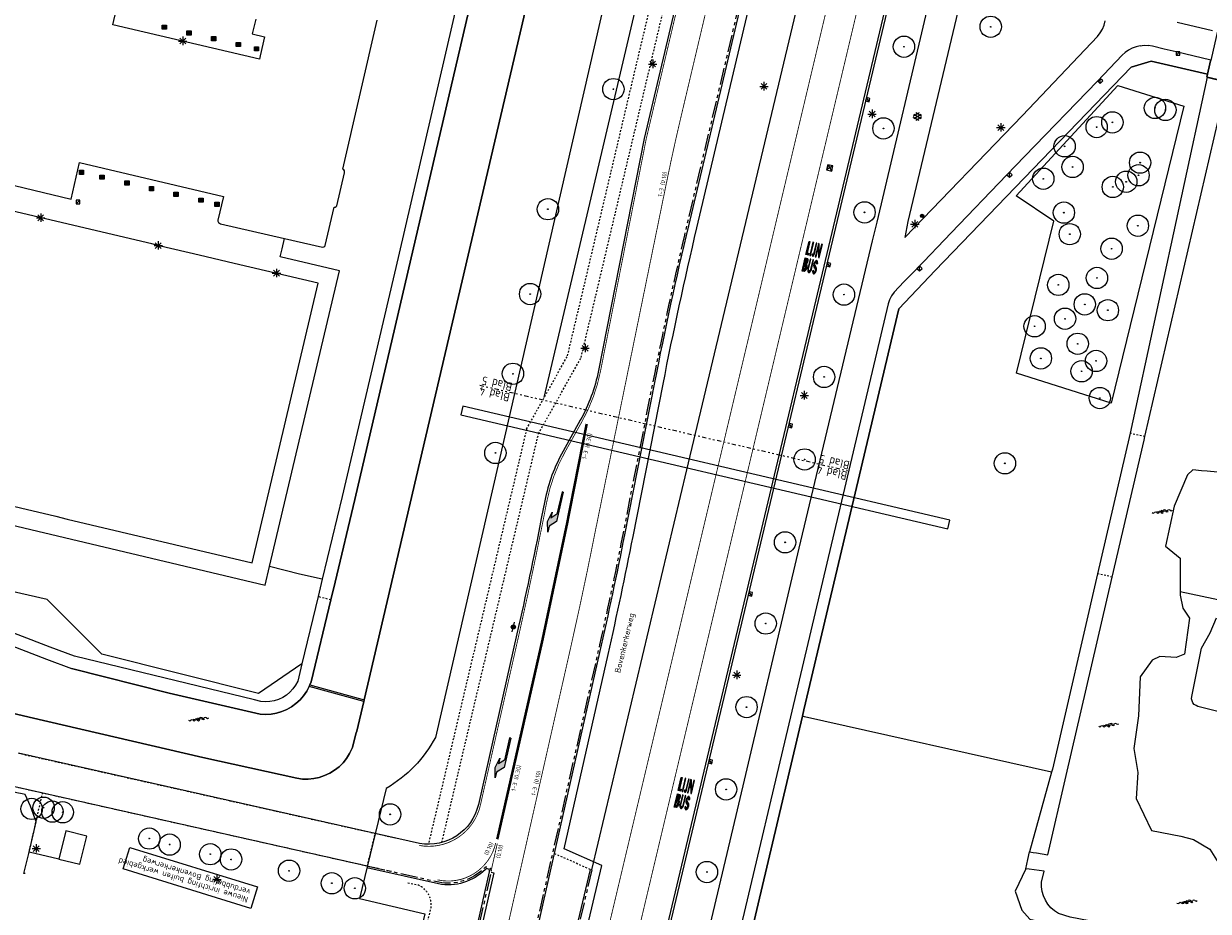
# Model space of a CAD drawing. Header units: metres. Extents: x 116958 to 118326, y 475500 to 477904.
# Tile 893 of 1001: x 117569 to 117709, y 476871 to 476976. Entities that reach past the tile are written whole.
import ezdxf

# ---------------------------------------------------------------- set-up
doc = ezdxf.new("R2010")
doc.units = ezdxf.units.M
doc.header["$LTSCALE"] = 0.2
for name, pattern in [('200-1-3', [20, 5, -15]), ('AL-TEKENBLADGRENS', [11.5, 2.5, -1.5, 1, -1.5, 1, -1.5, 2.5]), ('MATGRENS', [2, 1, -1]), ('VH-TROTTOIRBAND_180-200', [20, 10, -2, 2, -2, 2, -2])]:
    doc.linetypes.add(name, pattern=pattern)
doc.layers.get('0').update_dxf_attribs({"color": 6})
for name, color, linetype in [('B-WE-GR-BOOM-G', 252, 'Continuous'), ('B-WE-GR-GROENVOORZIENING-GV', 252, 'Continuous'), ('B-WE-GW-WATERGANG_INSTEEK-G', 252, 'Continuous'), ('B-WE-GW-WATERGANG_WATERLIJN-G', 252, 'Continuous'), ('B-WE-IE-MEUBILAIR_WEGMEUBILAIR_LICHTMAST-G', 252, 'Continuous'), ('B-WE-IE-MEUBILAIR_WEGMEUBILAIR_VERKEERSBORD-PAAL', 252, 'Continuous'), ('B-WE-IE-MEUBILAIR_WEGMEUBILAIR_VERKEERSLICHT-G', 252, 'Continuous'), ('B-WE-IE-TERREINAFSCHEIDING_KUNSTMATIG_HEKWERK-G', 252, 'HEKWERK'), ('B-WE-KW-KUNSTWERK_DUIKER-GV', 252, 'Continuous'), ('B-WE-KW-KUNSTWERK_LANDHOOFD-GV', 252, 'Continuous'), ('B-WE-KW-KUNSTWERK_STUW-GV', 252, 'Continuous'), ('B-WE-KW-KUNSTWERK_TUNNEL-GV', 252, 'Continuous'), ('B-WE-KW-KUNSTWERK_WALBESCHERMING-GV', 252, 'Continuous'), ('B-WE-OG-BEBOUWING-GV', 252, 'Continuous'), ('B-WE-OG-STRAATNAAM-T35', 3, 'Continuous'), ('B-WE-RI-HWA_KOLK_TROTTOIRKOLK-G', 252, 'Continuous'), ('B-WE-VH-GOOT_TEGEL-300', 252, 'Continuous'), ('B-WE-VH-MATERIAALGRENS-G', 252, 'MATGRENS'), ('B-WE-VH-VERHARDING_ASFALT-GV', 252, 'Continuous'), ('B-WE-VW-MARKERING_FIGURATIE-S', 253, 'Continuous'), ('B-WE-VW-MARKERING_LANGS_STREEP_13_010-G', 253, '200-1-3'), ('B-WE-VW-MARKERING_LANGS_STREEP_DOORGETROKKEN_010-G', 253, 'Continuous'), ('N-WE-IE-MEUBILAIR_WEGMEUBILAIR_LICHTMAST-G', 2, 'Continuous'), ('N-WE-VH-AFBREEKLIJN-G', 4, 'Continuous'), ('N-WE-VH-GOOT_TEGEL-300', 251, 'Continuous'), ('N-WE-VH-KANTOPSLUITING_ACHTERKANTBAND-G', 251, 'Continuous'), ('N-WE-VH-KANTOPSLUITING_TROTTOIRBAND_180 200-G', 251, 'VH-TROTTOIRBAND_180-200'), ('N-WE-VH-MATERIAALGRENS-G', 251, 'MATGRENS'), ('N-WE-VH-VERHARDING_KANT_ASFALT-G', 251, 'Continuous'), ('N-WE-VW-MARKERING_LANGS_STREEP_100_300_010-G', 1, '200-1-3'), ('N-WE-VW-MARKERING_LANGS_STREEP_100_300_030-G', 1, '200-1-3'), ('N-WE-VW-MARKERING_LANGS_STREEP_GETROKKEN_010-G', 1, 'Continuous'), ('N-WE-VW-MARKERING_PIJL-S', 1, 'Continuous'), ('N-WE-VW-MARKERING_TEKST-G', 7, 'Continuous'), ('X-XX-AL-TEKENBLADGRENS-G', 7, 'AL-TEKENBLADGRENS'), ('X-XX-WERKGRENS-G', 4, 'WERKGRENS')]:
    doc.layers.add(name, color=color, linetype=linetype)
doc.styles.get("Standard").update_dxf_attribs({"font": 'isocp.shx'})
doc.linetypes.add('HEKWERK', pattern='A,5,-1,[103,standaard.shx,S=0.5,R=0,X=0,Y=0],-1', length=7)
doc.linetypes.add('WERKGRENS', pattern='A,5,-2,[100,standaard.shx,S=1,R=0,X=0,Y=0],-2', length=9)

# ---------------------------------------------------------------- blocks, each defined once
blk = doc.blocks.new('BGTGV')
for p, q in [((0.0197, 0.04605), (-0.0497, 0.00595)), ((0.0433, 0.025), (-0.0433, -0.025)), ((0.0433, -0.025), (-0.0433, 0.025)), ((0.04965, 0.006), (-0.01975, 0.04605)), ((0.01965, -0.046), (-0.0494, -0.00615)), ((0.04955, -0.00605), (-0.0197, -0.046))]:
    blk.add_line(p, q)
blk = doc.blocks.new('BGTWT')
for centre, start_param, end_param in [((-0.024, -0.058), 5.873058, 6.693313), ((0.001, 0.072), 2.731465, 3.55172), ((0.027, -0.043), 5.873058, 6.693313), ((0.028, -0.058), 5.873058, 6.693313), ((0.053, 0.072), 2.731465, 3.55172), ((0.08, -0.043), 5.873058, 6.693313), ((0.106, 0.072), 2.731465, 3.55172), ((-0.106, 0.044), 2.731465, 3.55172), ((-0.08, -0.071), 5.873058, 6.693313), ((-0.053, 0.044), 2.731465, 3.55172), ((-0.05, 0.057), 2.731465, 3.55172), ((-0.027, -0.071), 5.873058, 6.693313), ((-0.001, 0.044), 2.731465, 3.55172), ((0.002, 0.057), 2.731465, 3.55172), ((0.055, 0.057), 2.731465, 3.55172)]:
    blk.add_ellipse(centre, major_axis=(0, 0.0627), ratio=0.52488, start_param=start_param, end_param=end_param)
blk = doc.blocks.new('CELQ211865')
for p, q in [((-0.5, 0), (0.5, 0)), ((0.35, -0.34), (-0.35, 0.34)), ((0.35, 0.34), (-0.35, -0.34)), ((0, 0.53), (0, -0.47))]:
    blk.add_line(p, q)
blk = doc.blocks.new('Vb')
blk.add_lwpolyline([(125, -138), (-127, -138), (0, 185), (114, -100), (-71, -100), (0, 100), (56, -60), (-13, -60), (0, -20), (1, 30)])
blk.add_circle((0, 0), 200)
blk = doc.blocks.new('CELQ201000')
at = {"flags": 128}
for points in [[(-0.25, -0.25), (-0.25, 0.25), (0.25, 0.25), (0.25, -0.25), (-0.25, -0.25)], [(-0.18, -0.18), (-0.18, 0.18), (0.18, 0.18), (0.18, -0.18), (-0.18, -0.18)], [(-0.11, -0.11), (-0.11, 0.11), (0.11, 0.11), (0.11, -0.11), (-0.11, -0.11)], [(-0.04, -0.04), (-0.04, 0.04), (0.04, 0.04), (0.04, -0.04), (-0.04, -0.04)]]:
    blk.add_lwpolyline(points, dxfattribs=at)
blk = doc.blocks.new('Kvtrot')
blk.add_line((0, -420), (420, 0))
at = {"flags": 128}
blk.add_lwpolyline([(0, -420), (420, -420), (420, 0), (0, 0)], close=True, dxfattribs=at)
blk = doc.blocks.new('Bestboom')
h = blk.add_hatch(color=256)
h.dxf.hatch_style = 1
h.paths.add_polyline_path([(41, 0, 1), (-41, 0, 1)])
for radius in [1260, 41.1]:
    blk.add_circle((0, 0), radius)
blk = doc.blocks.new('N-SVW-MARKERING_PIJL_RA_5.0')
at = {"layer": 'N-WE-VW-MARKERING_PIJL-S'}
blk.add_hatch(color=256, dxfattribs=at).paths.add_polyline_path([(3.8, -0.98), (2.6, -0.68), (3.3, -0.68), (2.7, -0.08), (0, -0.08), (0, 0.07), (3.55, 0.07), (4.3, -0.68), (5, -0.68)])
for p, q in [((0, 0.07), (3.55, 0.07)), ((0, 0.07), (0, -0.08)), ((3.55, 0.07), (4.3, -0.68)), ((0, -0.08), (2.7, -0.08)), ((2.6, -0.68), (3.3, -0.68)), ((3.8, -0.98), (2.6, -0.68)), ((2.7, -0.08), (3.3, -0.68)), ((5, -0.68), (3.8, -0.98)), ((4.3, -0.68), (5, -0.68))]:
    blk.add_line(p, q, dxfattribs=at)
blk = doc.blocks.new('N-SVW-MARKERING_SYMBOOL_LIJNBUS_1.6')
for points in [[(-0.81, 0.2), (-0.81, 1.8), (-0.71, 1.8), (-0.71, 0.44), (-0.5, 0.44), (-0.5, 0.2)], [(-0.34, 0.2), (-0.34, 1.8), (-0.24, 1.8), (-0.24, 0.2)], [(0.13, 0.35), (0.14, 0.42), (0.15, 0.5), (0.15, 1.8), (0.05, 1.8), (0.05, 0.5, -0.685922), (-0.08, 0.45), (-0.12, 0.3), (-0.06, 0.27), (-0.03, 0.22), (0, 0.2), (0.03, 0.2), (0.06, 0.22), (0.1, 0.26)], [(0.42, 0.2), (0.32, 0.2), (0.32, 1.8), (0.42, 1.8), (0.71, 0.6), (0.71, 1.8), (0.81, 1.8), (0.81, 0.2), (0.71, 0.2), (0.42, 1.4)], [(0.12, -1.38, -0.168784), (0.05, -1.59, -0.557375), (-0.04, -1.59, -0.168784), (-0.11, -1.38), (-0.11, -0.2), (-0.21, -0.2), (-0.21, -1.38, 0.185168), (-0.06, -1.77, 0.445624), (0.07, -1.77, 0.185168), (0.22, -1.38), (0.22, -0.2), (0.12, -0.2)]]:
    blk.add_hatch(color=256).paths.add_polyline_path(points)
h = blk.add_hatch(color=256)
h.paths.add_polyline_path([(-0.81, -1.8), (-0.81, -0.2), (-0.53, -0.2), (-0.46, -0.3), (-0.44, -0.4), (-0.42, -0.5), (-0.42, -0.6), (-0.44, -0.7), (-0.46, -0.8), (-0.48, -0.88), (-0.4, -1.05), (-0.36, -1.3), (-0.37, -1.4), (-0.39, -1.5), (-0.42, -1.6), (-0.46, -1.7), (-0.54, -1.8)])
h.paths.add_polyline_path([(-0.71, -0.82), (-0.71, -0.42), (-0.56, -0.42), (-0.54, -0.51), (-0.54, -0.59), (-0.56, -0.68), (-0.57, -0.78), (-0.58, -0.82)], flags=16)
h.paths.add_polyline_path([(-0.71, -1.58), (-0.71, -1.03), (-0.54, -1.03), (-0.52, -1.09), (-0.48, -1.3), (-0.49, -1.38), (-0.5, -1.46), (-0.54, -1.56), (-0.55, -1.58)], flags=16)
h = blk.add_hatch(color=256)
edge = h.paths.add_edge_path()
edge.add_ellipse((0.57, -0.45), major_axis=(0.0614, 0), ratio=0.963855, start_angle=46.1905, end_angle=133.8095, ccw=False)
edge.add_ellipse((0.36, -0.61), major_axis=(0.324, 0), ratio=0.963855, start_angle=-1.0445, end_angle=39.7203, ccw=False)
edge.add_line((0.69, -0.61), (0.77, -0.46))
edge.add_ellipse((0.1, -0.66), major_axis=(0.705, 0), ratio=0.963855, start_angle=17.3037, end_angle=39.9387)
edge.add_ellipse((0.58, -0.28), major_axis=(-0.0827, 0), ratio=0.963855, start_angle=219.9387, end_angle=320.0613)
edge.add_ellipse((1.05, -0.66), major_axis=(0.701, 0), ratio=0.963855, start_angle=140.0613, end_angle=163.6316)
edge.add_ellipse((1.1, -0.68), major_axis=(-0.755, 0), ratio=0.963855, start_angle=343.6316, end_angle=371.4584)
edge.add_ellipse((0.77, -0.74), major_axis=(0.42, 0), ratio=0.963855, start_angle=191.4584, end_angle=226.8312)
edge.add_ellipse((-7.49, -9.23), major_axis=(-11.66, 0), ratio=0.963855, start_angle=225.6515, end_angle=226.8312, ccw=False)
edge.add_ellipse((0.51, -1.35), major_axis=(0.217, 0), ratio=0.963855, start_angle=-11.18, end_angle=45.6515, ccw=False)
edge.add_ellipse((2.98, -1.82), major_axis=(2.31, 0), ratio=0.963855, start_angle=168.82, end_angle=171.6649)
edge.add_ellipse((0.54, -1.47), major_axis=(0.163, 0), ratio=0.963855, start_angle=310.4986, end_angle=351.6649, ccw=False)
edge.add_ellipse((0.6, -1.54), major_axis=(-0.0655, 0), ratio=0.963855, start_angle=49.5014, end_angle=130.4986, ccw=False)
edge.add_ellipse((0.67, -1.47), major_axis=(-0.163, 0), ratio=0.963855, start_angle=8.3351, end_angle=49.5014, ccw=False)
edge.add_ellipse((-1.78, -1.82), major_axis=(-2.31, 0), ratio=0.963855, start_angle=188.3351, end_angle=191.18)
edge.add_line((0.49, -1.39), (0.4, -1.54))
edge.add_ellipse((0.98, -1.39), major_axis=(-0.6, 0), ratio=0.963855, start_angle=15.2802, end_angle=28.6212)
edge.add_ellipse((0.98, -1.39), major_axis=(-0.6, 0), ratio=0.963855, start_angle=28.6212, end_angle=41.9622)
edge.add_ellipse((0.6, -1.72), major_axis=(-0.0853, 0), ratio=0.963855, start_angle=41.9622, end_angle=138.0378)
edge.add_ellipse((0.21, -1.39), major_axis=(0.6, 0), ratio=0.963855, start_angle=318.0378, end_angle=339.0189)
edge.add_ellipse((0.05, -1.33), major_axis=(0.776, 0), ratio=0.963855, start_angle=339.0189, end_angle=371.2202)
edge.add_ellipse((0.4, -1.26), major_axis=(0.414, 0), ratio=0.963855, start_angle=11.2202, end_angle=47.0693)
edge.add_ellipse((7.72, 6.32), major_axis=(-10.33, 0), ratio=0.963855, start_angle=45.8221, end_angle=47.0693, ccw=False)
edge.add_ellipse((0.69, -0.65), major_axis=(-0.244, 0), ratio=0.963855, start_angle=-7.8691, end_angle=45.8221, ccw=False)
edge.add_ellipse((2.17, -0.84), major_axis=(1.74, 0), ratio=0.963855, start_angle=168.3539, end_angle=172.1309, ccw=False)
edge.add_ellipse((0.66, -0.54), major_axis=(0.193, 0), ratio=0.963855, start_angle=133.8095, end_angle=168.3539, ccw=False)
blk.add_line((0.49, -1.39), (0.4, -1.54))
at = {"flags": 128}
for points in [[(-0.81, 0.2), (-0.81, 1.8), (-0.71, 1.8), (-0.71, 0.44), (-0.5, 0.44), (-0.5, 0.2)], [(-0.34, 0.2), (-0.24, 0.2), (-0.24, 1.8), (-0.34, 1.8)], [(0.42, 1.4), (0.71, 0.2), (0.81, 0.2), (0.81, 1.8), (0.71, 1.8), (0.71, 0.6), (0.42, 1.8), (0.32, 1.8), (0.32, 0.2), (0.42, 0.2)], [(-0.56, -0.42), (-0.71, -0.42), (-0.71, -0.82), (-0.58, -0.82), (-0.57, -0.78), (-0.56, -0.68), (-0.54, -0.59), (-0.54, -0.51)], [(-0.71, -1.58), (-0.55, -1.58), (-0.54, -1.56), (-0.5, -1.46), (-0.49, -1.38), (-0.48, -1.3), (-0.52, -1.09), (-0.54, -1.03), (-0.71, -1.03)]]:
    blk.add_lwpolyline(points, close=True, dxfattribs=at)
for points in [[(-0.08, 0.45), (-0.12, 0.3), (-0.06, 0.27), (-0.03, 0.22), (0, 0.2), (0.03, 0.2), (0.06, 0.22), (0.1, 0.26), (0.13, 0.35), (0.14, 0.42), (0.15, 0.5), (0.15, 1.8), (0.05, 1.8), (0.05, 0.5, -0.685922)], [(0.22, -1.38), (0.22, -0.2), (0.12, -0.2), (0.12, -1.38, -0.168784), (0.05, -1.59, -0.557375), (-0.04, -1.59, -0.168784), (-0.11, -1.38), (-0.11, -0.2), (-0.21, -0.2), (-0.21, -1.38, 0.185168), (-0.06, -1.77, 0.445624), (0.07, -1.77, 0.185168)]]:
    blk.add_lwpolyline(points, format="xyb", close=True, dxfattribs=at)
for points in [[(-0.81, -1.8), (-0.81, -0.2), (-0.53, -0.2), (-0.46, -0.3), (-0.44, -0.4), (-0.42, -0.5), (-0.42, -0.6), (-0.44, -0.7), (-0.46, -0.8), (-0.48, -0.88), (-0.4, -1.05), (-0.36, -1.3), (-0.37, -1.4), (-0.39, -1.5), (-0.42, -1.6), (-0.46, -1.7), (-0.54, -1.8), (-0.54, -1.8), (-0.81, -1.8)], [(0.69, -0.61), (0.69, -0.61), (0.77, -0.46)]]:
    blk.add_lwpolyline(points, dxfattribs=at)
for centre, major_axis, start_param, end_param in [((1.1, -0.68), (-0.755, 0), -0.285682, 0.199986), ((0.77, -0.74), (0.42, 0), -2.941607, -2.324235), ((1.05, -0.66), (0.701, 0), 2.444531, 2.855911), ((0.69, -0.65), (-0.244, 0), -0.137342, 0.799746), ((2.17, -0.84), (1.74, 0), 2.938331, 3.004251), ((0.66, -0.54), (0.193, 0), 2.335417, 2.938331), ((-7.49, -9.23), (-11.66, 0), -2.344823, -2.324235), ((-1.78, -1.82), (-2.31, 0), -2.996118, -2.946464), ((0.58, -0.28), (-0.0827, 0), -2.444531, -0.697061), ((7.72, 6.32), (-10.33, 0), 0.799746, 0.821514), ((0.57, -0.45), (0.0614, 0), 0.806176, 2.335417), ((0.36, -0.61), (0.324, 0), -0.01823, 0.69325), ((0.1, -0.66), (0.705, 0), 0.302007, 0.697061), ((0.51, -1.35), (0.217, 0), -0.195129, 0.79677), ((0.4, -1.26), (0.414, 0), 0.19583, 0.821514), ((2.98, -1.82), (2.31, 0), 2.946464, 2.996118), ((0.05, -1.33), (0.776, 0), -0.366189, 0.19583), ((0.98, -1.39), (-0.6, 0), 0.26669, 0.499534), ((0.98, -1.39), (-0.6, 0), 0.499534, 0.732378), ((0.67, -1.47), (-0.163, 0), 0.145475, 0.863963), ((0.6, -1.72), (-0.0853, 0), 0.732378, 2.409214), ((0.6, -1.54), (-0.0655, 0), 0.863963, 2.27763), ((0.54, -1.47), (0.163, 0), -0.863963, -0.145475), ((0.21, -1.39), (0.6, 0), -0.732378, -0.366189)]:
    blk.add_ellipse(centre, major_axis=major_axis, ratio=0.963855, start_param=start_param, end_param=end_param)
blk = doc.blocks.new('Symblm')
h = blk.add_hatch(color=256)
edge = h.paths.add_edge_path()
edge.add_arc((0, 0), 241, 0, 360)
blk.add_line((-590, 0), (590, 0))
blk.add_circle((0, 0), 241)
blk = doc.blocks.new('DOORSPUITPUT')
for p, q in [((-0.031, -0.031), (0.031, 0.031)), ((0.031, -0.031), (-0.031, 0.031))]:
    blk.add_line(p, q)
at = {"flags": 128}
blk.add_lwpolyline([(0.031, 0.031), (-0.031, 0.031), (-0.031, -0.031), (0.031, -0.031)], close=True, dxfattribs=at)

msp = doc.modelspace()

# ---------------------------------------------------------------- linework, layer by layer
at = {"layer": 'B-WE-GR-GROENVOORZIENING-GV', "flags": 128}
for points in [[(117630.725, 476931.358), (117669.01, 477094.12)], [(117706.316, 476965.81), (117697.742, 476930.685), (117686.568, 476934.24), (117690.974, 476952.207), (117686.506, 476955.191), (117698.547, 476968.248), (117706.316, 476965.81)], [(117598.253, 476911.39), (117606.522, 476946.317), (117599.511, 476947.982), (117599.737, 476948.944), (117600.024, 476950.169)], [(117529.42, 476927.919), (117528.874, 476925.533), (117597.734, 476909.199), (117598.253, 476911.39)], [(117602.078, 476899.883), (117596.941, 476896.366), (117578.434, 476901.017), (117571.962, 476907.492), (117535.496, 476915.791), (117528.476, 476913.238), (117500, 476920.939)], [(117604.487, 476909.875), (117601.819, 476910.491), (117598.253, 476911.39)], [(117711.104, 476907.279), (117705.891, 476908.409)], [(117707.402, 476895.291), (117707.296, 476895.52), (117707.25, 476895.769), (117707.269, 476896.021), (117708.431, 476901.747), (117709.437, 476903.54), (117710.182, 476905.337)], [(117707.768, 476894.947), (117707.563, 476895.096), (117707.402, 476895.291)], [(117690.703, 476887.073), (117661.498, 476893.633), (117661.237, 476893.692)], [(117734.205, 476889.375), (117734.115, 476889.124), (117733.962, 476888.905), (117733.756, 476888.735), (117733.513, 476888.625), (117733.249, 476888.583), (117732.984, 476888.613), (117708.003, 476894.855), (117707.768, 476894.947)], [(117573.371, 476876.806), (117569.84, 476877.635)]]:
    msp.add_lwpolyline(points, dxfattribs=at)
at = {"layer": 'B-WE-GW-WATERGANG_INSTEEK-G', "flags": 128}
for points in [[(117625.538, 477000), (117623.039, 476989.273), (117613.449, 476947.92), (117606.847, 476919.666), (117604.487, 476909.875), (117603.993, 476907.827)], [(117709.073, 476969.22), (117699.967, 476927.132)], [(117699.967, 476927.132), (117699.864, 476926.655), (117696.131, 476910.525)], [(117572.345, 476901.873), (117564.226, 476904.985), (117562.165, 476905.634), (117559.624, 476905.7), (117558.049, 476905.211), (117556.474, 476904.814), (117555.037, 476904.818), (117500, 476918.257)], [(117696.131, 476910.525), (117690.791, 476887.452), (117690.703, 476887.073), (117688.089, 476877.658)], [(117603.993, 476907.827), (117602.078, 476899.883), (117601.586, 476897.84), (117601.338, 476897.367), (117601.031, 476896.929), (117600.67, 476896.535), (117600.261, 476896.191), (117599.811, 476895.903), (117599.327, 476895.676), (117598.818, 476895.513), (117598.292, 476895.417), (117597.759, 476895.39), (117597.226, 476895.432), (117596.473, 476895.615), (117575.206, 476900.777), (117572.345, 476901.873)], [(117569.379, 476875.09), (117569.232, 476875.125), (117569.84, 476877.635), (117570.661, 476881.231), (117570.017, 476883.079), (117569.378, 476884.431), (117569.007, 476884.51), (117568.38, 476884.645), (117567.541, 476884.825), (117567.35, 476884.866), (117564.172, 476881.938), (117556.007, 476846.821), (117547.072, 476805.309), (117547.945, 476802.827)], [(117687.665, 476875.647), (117686.405, 476873.003), (117687.162, 476870.786), (117688.108, 476869.705), (117721.382, 476861.935)]]:
    msp.add_lwpolyline(points, dxfattribs=at)
at = {"layer": 'B-WE-GW-WATERGANG_WATERLIJN-G', "flags": 128}
for points in [[(117605.501, 476907.447), (117606.002, 476909.526), (117608.36, 476919.307), (117637.881, 477046.089)], [(117633.577, 477000), (117630.662, 476987.476), (117629.451, 476981.256), (117609.432, 476895.638)], [(117701.721, 476926.751), (117711.435, 476968.658)], [(117697.872, 476910.147), (117701.623, 476926.331), (117701.721, 476926.751)], [(117708.423, 476922.712), (117707.4, 476922.823), (117706.751, 476922.222), (117705.195, 476918.525), (117704.17, 476913.778), (117705.903, 476912.37), (117705.891, 476908.409)], [(117745.177, 476913.849), (117744.173, 476914.312), (117740.46, 476915.644), (117734.837, 476917.298), (117726.767, 476919.547), (117716.052, 476922.656), (117713.377, 476922.417), (117712.348, 476922.325), (117709.081, 476922.641), (117708.423, 476922.712)], [(117500, 476916.675), (117512.557, 476913.585), (117549.189, 476904.8), (117554.351, 476903.469), (117554.922, 476903.322), (117555.629, 476903.302), (117556.334, 476903.349), (117557.032, 476903.462), (117557.517, 476903.581), (117557.993, 476903.733), (117558.523, 476903.944), (117559.035, 476904.197), (117559.692, 476904.3), (117560.356, 476904.341), (117561.021, 476904.32), (117561.681, 476904.238), (117562.33, 476904.096), (117562.964, 476903.893), (117563.576, 476903.633), (117564.005, 476903.469), (117571.915, 476900.443)], [(117569.852, 476893.588), (117567.693, 476894.09), (117549.684, 476898.309), (117517.936, 476905.748), (117515.628, 476906.281), (117500, 476910.526)], [(117688.089, 476877.658), (117688.51, 476877.595), (117688.914, 476877.534), (117690.265, 476877.332), (117692.433, 476886.685), (117697.872, 476910.147)], [(117705.891, 476908.409), (117705.889, 476908.016), (117706.215, 476906.461), (117707.016, 476905.279), (117706.413, 476901.024), (117705.408, 476900.639), (117703.487, 476900.745), (117702.568, 476900.31), (117701.168, 476898.371), (117700.951, 476893.758), (117700.411, 476889.88), (117700.874, 476887.049), (117700.7, 476883.968), (117702.5, 476880.182)], [(117603.03, 476897.4), (117603.169, 476897.77), (117605.501, 476907.447)], [(117571.915, 476900.443), (117574.843, 476899.322), (117586.38, 476896.434), (117597.159, 476893.938), (117597.804, 476893.903), (117598.449, 476893.941), (117599.085, 476894.053), (117599.705, 476894.236), (117600.3, 476894.488), (117600.862, 476894.806), (117601.384, 476895.186), (117601.86, 476895.623), (117602.283, 476896.112), (117602.648, 476896.645), (117602.95, 476897.216)], [(117609.386, 476895.445), (117608.558, 476891.926), (117608.494, 476891.736), (117608.09, 476890.193), (117608.05, 476889.997), (117607.719, 476889.282)], [(117607.719, 476889.282), (117607.364, 476888.715), (117606.947, 476888.192), (117606.472, 476887.721), (117605.946, 476887.307), (117605.377, 476886.956), (117604.771, 476886.673), (117604.136, 476886.461), (117603.482, 476886.323), (117602.815, 476886.262), (117602.147, 476886.276), (117601.484, 476886.368), (117590.386, 476888.814), (117569.852, 476893.588)], [(117702.5, 476880.182), (117705.986, 476879.534), (117707.471, 476879.118), (117709.42, 476877.969), (117711.163, 476875.15), (117714.435, 476874.318), (117717.255, 476873.858), (117718.82, 476872.416), (117723.685, 476871.704)], [(117687.899, 476876.759), (117688.089, 476877.658)], [(117687.665, 476875.647), (117687.899, 476876.759)], [(117721.724, 476863.327), (117695.144, 476869.506), (117692.906, 476869.958), (117691.498, 476870.378), (117691.033, 476870.683), (117690.617, 476871.052), (117690.257, 476871.475), (117689.961, 476871.946), (117689.735, 476872.454), (117689.584, 476872.989), (117689.51, 476873.54), (117689.515, 476874.096), (117689.817, 476875.399), (117688.049, 476875.603), (117687.665, 476875.647)]]:
    msp.add_lwpolyline(points, dxfattribs=at)
at = {"layer": 'B-WE-IE-TERREINAFSCHEIDING_KUNSTMATIG_HEKWERK-G'}
for p, q in [((117702.471, 476971.097), (117700.12, 476970.389)), ((117709.112, 476969.56), (117702.471, 476971.097)), ((117700.12, 476970.389), (117676.927, 476946.357)), ((117676.927, 476946.357), (117672.624, 476941.859)), ((117672.624, 476941.859), (117661.416, 476894.449)), ((117661.416, 476894.449), (117661.237, 476893.692))]:
    msp.add_line(p, q, dxfattribs=at)
at = {"layer": 'B-WE-IE-TERREINAFSCHEIDING_KUNSTMATIG_HEKWERK-G', "flags": 128}
msp.add_lwpolyline([(117661.237, 476893.692), (117647.728, 476836.507), (117638.593, 476797.751), (117632.237, 476770.662), (117631.021, 476764.752)], dxfattribs=at)
at = {"layer": 'B-WE-KW-KUNSTWERK_DUIKER-GV'}
msp.add_line((117678.447, 476915.858), (117678.681, 476916.858), dxfattribs=at)
at = {"layer": 'B-WE-KW-KUNSTWERK_DUIKER-GV', "flags": 128}
msp.add_lwpolyline([(117678.688, 476916.856), (117621.096, 476930.322), (117620.862, 476929.322), (117678.447, 476915.858)], dxfattribs=at)
at = {"layer": 'B-WE-KW-KUNSTWERK_LANDHOOFD-GV', "flags": 128}
for points in [[(117709.112, 476969.56), (117709.494, 476971.169), (117709.501, 476971.2), (117709.509, 476971.232)], [(117709.073, 476969.22), (117709.033, 476969.229), (117709.112, 476969.56)], [(117711.435, 476968.658), (117709.073, 476969.22)]]:
    msp.add_lwpolyline(points, dxfattribs=at)
at = {"layer": 'B-WE-KW-KUNSTWERK_STUW-GV', "flags": 128}
for points in [[(117602.95, 476897.216), (117603.03, 476897.4)], [(117609.386, 476895.445), (117602.95, 476897.216)], [(117603.03, 476897.4), (117609.432, 476895.638)], [(117609.432, 476895.638), (117609.386, 476895.445)]]:
    msp.add_lwpolyline(points, dxfattribs=at)
at = {"layer": 'B-WE-KW-KUNSTWERK_TUNNEL-GV', "flags": 128}
msp.add_lwpolyline([(117720.83, 476972.092), (117718.709, 476972.596), (117712.664, 476974.033), (117710.914, 476974.449), (117710.307, 476974.593), (117710.202, 476974.152), (117709.501, 476971.2), (117709.494, 476971.169), (117709.033, 476969.229), (117709.682, 476969.075), (117711.226, 476968.708), (117711.435, 476968.658), (117717.455, 476967.227), (117719.115, 476966.832), (117719.672, 476966.7), (117719.724, 476966.921), (117720.115, 476968.565), (117720.144, 476968.689), (117720.946, 476972.064), (117720.83, 476972.092)], dxfattribs=at)
at = {"layer": 'B-WE-KW-KUNSTWERK_WALBESCHERMING-GV', "flags": 128}
for points in [[(117637.881, 477046.089), (117608.36, 476919.307), (117606.002, 476909.526), (117605.501, 476907.447), (117603.169, 476897.77), (117603.03, 476897.4)], [(117609.432, 476895.638), (117629.451, 476981.256), (117630.662, 476987.476), (117633.577, 477000)], [(117690.265, 476877.332), (117692.433, 476886.685), (117697.872, 476910.147), (117701.623, 476926.331), (117701.721, 476926.751), (117711.435, 476968.658), (117711.882, 476970.613), (117712.664, 476974.033), (117714.002, 476979.88), (117718.605, 477000)], [(117515.628, 476906.281), (117517.936, 476905.748), (117549.684, 476898.309), (117567.693, 476894.09), (117569.852, 476893.588), (117590.386, 476888.814), (117601.484, 476886.368), (117602.147, 476886.276), (117602.815, 476886.262), (117603.482, 476886.323), (117604.136, 476886.461), (117604.771, 476886.673), (117605.377, 476886.956), (117605.946, 476887.307), (117606.472, 476887.721), (117606.947, 476888.192), (117607.364, 476888.715), (117607.719, 476889.282), (117608.05, 476889.997), (117608.09, 476890.193), (117608.494, 476891.736), (117608.558, 476891.926), (117609.386, 476895.445)], [(117602.95, 476897.216), (117602.648, 476896.645), (117602.283, 476896.112), (117601.86, 476895.623), (117601.384, 476895.186), (117600.862, 476894.806), (117600.3, 476894.488), (117599.705, 476894.236), (117599.085, 476894.053), (117598.449, 476893.941), (117597.804, 476893.903), (117597.159, 476893.938), (117586.38, 476896.434), (117574.843, 476899.322)]]:
    msp.add_lwpolyline(points, dxfattribs=at)
at = {"layer": 'B-WE-OG-BEBOUWING-GV', "flags": 128}
for points in [[(117596.625, 476976.072), (117596.217, 476974.329), (117597.679, 476973.985), (117597.155, 476971.751), (117597.064, 476971.361), (117579.723, 476975.424), (117580.389, 476978.271)], [(117564.787, 476957.197), (117574.813, 476954.809), (117575.816, 476959.128), (117592.825, 476955.101), (117592.146, 476952.331), (117592.164, 476952.191), (117592.226, 476952.064), (117592.325, 476951.966), (117592.45, 476951.904), (117600.024, 476950.169), (117604.5, 476949.143), (117604.685, 476949.171), (117604.785, 476949.243), (117604.851, 476949.346), (117605.892, 476953.856), (117606.023, 476953.866), (117606.138, 476953.929), (117606.219, 476954.035), (117607.124, 476957.914), (117607.104, 476958.141), (117607.038, 476958.254), (117606.94, 476958.341), (117610.978, 476975.975)], [(117550.735, 476922.599), (117572.99, 476917.325), (117574.353, 476917.002), (117596.197, 476911.824), (117604.019, 476944.863), (117594.071, 476947.21), (117589.927, 476948.188), (117585.39, 476949.259), (117584.328, 476949.509), (117561.707, 476954.847), (117561.655, 476954.654), (117561.054, 476952.409), (117560.326, 476952.577), (117560.203, 476952.58), (117560.088, 476952.537), (117559.99, 476952.449), (117559.933, 476952.33), (117559.503, 476950.418), (117559.544, 476950.214), (117559.636, 476950.108), (117559.763, 476950.049), (117560.509, 476949.928), (117559.512, 476945.502), (117556.354, 476946.239)], [(117610.755, 476879.847), (117568.569, 476889.328)], [(117609.812, 476875.969), (117564.606, 476886.136)], [(117576.655, 476879.529), (117574.181, 476880.136), (117573.371, 476876.806), (117575.845, 476876.199), (117576.655, 476879.529)]]:
    msp.add_lwpolyline(points, dxfattribs=at)
at = {"layer": 'B-WE-VH-GOOT_TEGEL-300', "flags": 128}
msp.add_lwpolyline([(117710.57, 477143.902), (117643.37, 476861.013)], dxfattribs=at)
at = {"layer": 'B-WE-VH-MATERIAALGRENS-G', "flags": 128}
for points in [[(117709.494, 476971.169), (117709.033, 476969.229), (117709.682, 476969.075), (117711.226, 476968.708), (117711.435, 476968.658), (117717.455, 476967.227), (117719.115, 476966.832), (117719.672, 476966.7), (117719.724, 476966.921), (117720.115, 476968.565), (117720.144, 476968.689)], [(117701.721, 476926.751), (117699.967, 476927.132)], [(117697.872, 476910.147), (117696.131, 476910.525)], [(117605.501, 476907.447), (117603.993, 476907.827)], [(117568.569, 476889.328), (117601.636, 476881.897)], [(117609.776, 476875.977), (117568.541, 476885.251)], [(117569.803, 476877.473), (117571.43, 476884.601)], [(117601.636, 476881.897), (117613.535, 476879.23)], [(117612.658, 476875.329), (117609.776, 476875.977)], [(117581.001, 476773.422), (117595.446, 476785.432), (117596.036, 476786.124), (117596.563, 476786.865), (117597.025, 476787.648), (117605.395, 476823.575), (117605.072, 476824.123), (117604.813, 476824.703), (117604.621, 476825.309), (117604.498, 476825.933), (117604.446, 476826.567), (117604.465, 476827.202), (117604.556, 476827.831), (117604.717, 476828.446), (117604.946, 476829.039), (117605.241, 476829.603), (117605.597, 476830.13), (117606.01, 476830.613), (117606.475, 476831.047), (117606.985, 476831.426), (117607.535, 476831.745), (117617.37, 476871.106), (117617.38, 476871.509), (117617.327, 476871.908), (117617.212, 476872.294), (117617.039, 476872.658), (117616.812, 476872.99), (117616.536, 476873.283), (117616.217, 476873.53), (117615.864, 476873.724), (117615.299, 476873.808), (117614.571, 476873.986)]]:
    msp.add_lwpolyline(points, dxfattribs=at)
at = {"layer": 'B-WE-VH-VERHARDING_ASFALT-GV'}
for p, q in [((117647.578, 476922.797), (117662.026, 476983.444)), ((117670.071, 476952.102), (117676.666, 476979.95)), ((117680.136, 476979.135), (117673.711, 476952.148)), ((117696.444, 476974.454), (117696.699, 476974.898)), ((117696.699, 476974.898), (117696.895, 476975.37)), ((117696.895, 476975.37), (117697.03, 476975.864)), ((117705.542, 476975.74), (117709.733, 476974.72)), ((117687.262, 476964.679), (117696.136, 476974.046)), ((117696.136, 476974.046), (117696.444, 476974.454)), ((117699.405, 476972.143), (117699.047, 476971.814)), ((117699.802, 476972.424), (117699.405, 476972.143)), ((117700.231, 476972.652), (117699.802, 476972.424)), ((117700.686, 476972.823), (117700.231, 476972.652)), ((117701.159, 476972.936), (117700.686, 476972.823)), ((117702.609, 476972.904), (117702.128, 476972.976)), ((117704.015, 476972.544), (117702.609, 476972.904)), ((117705.417, 476972.236), (117704.015, 476972.544)), ((117709.509, 476971.232), (117705.417, 476972.236)), ((117699.047, 476971.814), (117696.14, 476968.748)), ((117696.14, 476968.748), (117687.495, 476959.834)), ((117673.356, 476950.293), (117687.262, 476964.679)), ((117687.495, 476959.834), (117685.418, 476957.673)), ((117685.418, 476957.673), (117678.809, 476950.833)), ((117669.542, 476949.888), (117670.071, 476952.102)), ((117673.711, 476952.148), (117673.356, 476950.293)), ((117660.848, 476913.543), (117669.542, 476949.888)), ((117678.809, 476950.833), (117674.763, 476946.582)), ((117674.763, 476946.582), (117673.237, 476945.048)), ((117673.237, 476945.048), (117672.078, 476943.823)), ((117671.555, 476942.923), (117671.391, 476942.428)), ((117671.785, 476943.391), (117671.555, 476942.923)), ((117672.078, 476943.823), (117671.785, 476943.391)), ((117671.391, 476942.428), (117659.983, 476894.307)), ((117636.362, 476875.534), (117647.578, 476922.797)), ((117653.406, 476881.972), (117660.848, 476913.543)), ((117659.983, 476894.307), (117646.779, 476838.463)), ((117645.699, 476849.305), (117653.406, 476881.972))]:
    msp.add_line(p, q, dxfattribs=at)
at = {"layer": 'B-WE-VH-VERHARDING_ASFALT-GV', "flags": 128}
for points in [[(117710.862, 477143.832), (117643.662, 476860.944)], [(117701.159, 476972.936), (117701.642, 476972.987), (117702.128, 476972.976)], [(117635.744, 476785.607), (117638.593, 476797.751), (117647.728, 476836.507), (117661.237, 476893.692), (117661.416, 476894.449), (117672.624, 476941.859), (117676.927, 476946.357), (117700.12, 476970.389), (117702.471, 476971.097), (117709.112, 476969.56), (117709.112, 476969.56)]]:
    msp.add_lwpolyline(points, dxfattribs=at)
at = {"layer": 'B-WE-VW-MARKERING_LANGS_STREEP_13_010-G', "const_width": 0.1, "flags": 128}
msp.add_lwpolyline([(117636.868, 476862.588), (117674.425, 477020.723), (117704.064, 477145.161)], dxfattribs=at)
at = {"layer": 'B-WE-VW-MARKERING_LANGS_STREEP_DOORGETROKKEN_010-G', "const_width": 0.1, "flags": 128}
msp.add_lwpolyline([(117640.309, 476861.757), (117681.243, 477034.075), (117688.166, 477049.809)], dxfattribs=at)
at = {"layer": 'N-WE-VH-AFBREEKLIJN-G'}
msp.add_lwpolyline([(117596.057, 476870.975), (117580.942, 476875.641), (117581.728, 476878.185), (117596.842, 476873.518)], close=True, dxfattribs=at)
at = {"layer": 'N-WE-VH-GOOT_TEGEL-300', "flags": 128}
msp.add_lwpolyline([(117624.467, 476875.265), (117624.759, 476875.199), (117613.828, 476826.852, -0.0806116), (117611.396, 476820.82), (117609.436, 476817.581, 0.0806116), (117607.076, 476811.728), (117596.434, 476764.661, -0.4168743), (117584.025, 476756.907), (117584.092, 476757.191)], format="xyb", dxfattribs=at)
at = {"layer": 'N-WE-VH-KANTOPSLUITING_ACHTERKANTBAND-G', "flags": 128}
for points in [[(117621.05, 476815.485), (117624.498, 476843.45, -0.0249223), (117625.35, 476848.338), (117637.308, 476901.228, 0.0070034), (117640.245, 476915.117), (117643.791, 476933.135, -0.0094765), (117647.802, 476951.649), (117694.242, 477147.993)], [(117584.14, 476757.394, 0.4168743), (117595.947, 476764.771), (117606.588, 476811.838, -0.0806116), (117609.008, 476817.84), (117610.968, 476821.079, 0.0806116), (117613.34, 476826.962), (117624.271, 476875.309, 0.7521579), (117623.767, 476875.587, -0.2483252), (117618.211, 476873.875), (117609.768, 476875.774)], [(117636.167, 476875.581), (117624.087, 476824.73, 0.0240983), (117622.311, 476815.241, -0.0213809), (117620.787, 476806.847), (117610.539, 476761.521)]]:
    msp.add_lwpolyline(points, format="xyb", dxfattribs=at)
at = {"layer": 'N-WE-VH-KANTOPSLUITING_TROTTOIRBAND_180 200-G', "flags": 128}
for points in [[(117620.851, 476815.51), (117624.3, 476843.475, -0.0249223), (117625.155, 476848.382), (117637.113, 476901.272, 0.0070034), (117640.049, 476915.156), (117643.595, 476933.173, -0.0094765), (117647.607, 476951.695), (117694.047, 477148.039)], [(117584.094, 476757.199, 0.4168743), (117596.142, 476764.727), (117606.783, 476811.794, -0.0806116), (117609.179, 476817.736), (117611.139, 476820.976, 0.0806116), (117613.535, 476826.918), (117624.467, 476875.265, 0.7521579), (117623.625, 476875.729, -0.2481789), (117618.252, 476874.071), (117609.812, 476875.969)], [(117636.362, 476875.534), (117624.282, 476824.683, 0.0240983), (117622.51, 476815.214, -0.0213809), (117620.982, 476806.803), (117611.994, 476767.05)]]:
    msp.add_lwpolyline(points, format="xyb", dxfattribs=at)
at = {"layer": 'N-WE-VH-MATERIAALGRENS-G'}
for p, q in [((117633.489, 476936.294), (117670.441, 477092.474)), ((117635.09, 476936.083), (117672.047, 477092.095)), ((117628.641, 476927.636), (117633.489, 476936.294)), ((117630.052, 476927.086), (117635.09, 476936.083)), ((117618.625, 476878.772), (117630.052, 476927.086)), ((117609.812, 476875.969), (117610.755, 476879.847)), ((117636.167, 476875.581), (117631.934, 476877.458))]:
    msp.add_line(p, q, dxfattribs=at)
at = {"layer": 'N-WE-VH-MATERIAALGRENS-G', "flags": 128}
msp.add_lwpolyline([(117628.641, 476927.636), (117617.036, 476878.57)], dxfattribs=at)
at = {"layer": 'N-WE-VH-VERHARDING_KANT_ASFALT-G', "flags": 128}
msp.add_lwpolyline([(117673.211, 477091.663), (117642.541, 476961.994), (117637.139, 476934.549, -0.07872), (117634.985, 476928.673), (117632.95, 476925.024, 0.07872), (117630.795, 476919.147), (117630.384, 476917.058, -0.0070034), (117627.506, 476903.444), (117622.94, 476883.25, -0.401886), (117616.001, 476878.668), (117610.755, 476879.847)], format="xyb", dxfattribs=at)
at = {"layer": 'N-WE-VW-MARKERING_LANGS_STREEP_100_300_010-G', "const_width": 0.1, "flags": 128}
msp.add_lwpolyline([(117690.379, 477148.391), (117646.871, 476964.443, 0.0076768), (117645.219, 476956.947), (117636.811, 476915.793, -0.0070034), (117633.895, 476901.999), (117606.169, 476779.377)], format="xyb", dxfattribs=at)
at = {"layer": 'N-WE-VW-MARKERING_LANGS_STREEP_100_300_030-G', "const_width": 0.3, "flags": 128}
msp.add_lwpolyline([(117635.744, 476928.235), (117633.426, 476916.46), (117630.529, 476902.759), (117625.177, 476879.156)], dxfattribs=at)
at = {"layer": 'N-WE-VW-MARKERING_LANGS_STREEP_GETROKKEN_010-G', "const_width": 0.1, "flags": 128}
for points in [[(117623.184, 476883.195), (117627.75, 476903.389, 0.0070034), (117630.629, 476917.01), (117631.041, 476919.099, -0.07872), (117633.169, 476924.902), (117635.203, 476928.551, 0.07872), (117637.385, 476934.501), (117642.786, 476961.941), (117687.07, 477149.171)], [(117615.956, 476878.422, 0.401886), (117623.184, 476883.195)], [(117624.987, 476878.699, -0.413881), (117618.117, 476874.357)]]:
    msp.add_lwpolyline(points, format="xyb", dxfattribs=at)
msp.add_lwpolyline([(117624.495, 476875.617), (117625.182, 476878.655)], dxfattribs=at)
at = {"layer": 'X-XX-AL-TEKENBLADGRENS-G'}
msp.add_line((117623.102, 476932.825), (117666.569, 476922.723), dxfattribs=at)
at = {"layer": 'X-XX-WERKGRENS-G', "flags": 128}
msp.add_lwpolyline([(117645.966, 476862.608), (117634.975, 476865.215), (117637.549, 476876.062), (117633.091, 476878.039), (117638.284, 476901.007, 0.0070034), (117641.226, 476914.924), (117644.773, 476932.942, -0.0094765), (117648.775, 476951.419), (117682.14, 477092.483), (117684.939, 477091.821), (117690.015, 477113.189), (117687.195, 477113.856), (117696.076, 477151.406), (117682.569, 477154.508), (117677.871, 477156.523), (117675.919, 477151.954), (117677.602, 477151.204), (117617.875, 476891.201, -0.1410306), (117612.051, 476885.173), (117608.886, 476872.162), (117616.633, 476870.35), (117594.455, 476775.581), (117591.666, 476762.626), (117557.231, 476770.236), (117535.942, 476756.762), (117522.825, 476758.076), (117522.122, 476749.735), (117520.3, 476747.178), (117535.038, 476744.547), (117534.966, 476740.512), (117573.086, 476730.733), (117571.947, 476714.535), (117565.215, 476668.074), (117554.446, 476619.405), (117549.004, 476617.336), (117546.955, 476605.911), (117551.028, 476605.181), (117550.381, 476598.052), (117540.244, 476553.057), (117535.446, 476554.002), (117533.471, 476545.052), (117547.576, 476541.939), (117533.456, 476476.213), (117526.697, 476477.744), (117522.557, 476461.911), (117516.78, 476459.483), (117507.879, 476463.515), (117505.893, 476459.239), (117469.651, 476476.107), (117445.515, 476423.418), (117445.969, 476417.986), (117435.042, 476418.679), (117428.138, 476420.77), (117425.4, 476412.334), (117423.691, 476405.197), (117410.801, 476410.43), (117409.707, 476407.766), (117426.749, 476399.88), (117460.942, 476387.067), (117495.102, 476379.225), (117493.473, 476372.266), (117476.762, 476376.217), (117474.371, 476365.471), (117490.826, 476361.761), (117489.011, 476354.226), (117492.171, 476353.519), (117480.28, 476305.319), (117481.559, 476284.029), (117447.927, 476135.022), (117473.064, 476129.348), (117488.546, 476194.332), (117500.593, 476245.915), (117521.692, 476335.956), (117536.075, 476396.456), (117539.34, 476409.195), (117544.629, 476407.966), (117544.761, 476408.532), (117545.639, 476412.323), (117546.285, 476414.538), (117547.002, 476416.759), (117547.783, 476418.957), (117548.626, 476421.133), (117549.535, 476423.292), (117550.414, 476425.27), (117552.646, 476424.738), (117556.736, 476433.563), (117554.56, 476434.571), (117556.966, 476439.647), (117557.923, 476441.832), (117558.828, 476444.033), (117559.893, 476446.798), (117553.617, 476449.004), (117553.613, 476449.012, 0.0214664), (117555.402, 476455.195), (117565.967, 476498.595), (117570.396, 476517.672), (117575.056, 476516.78), (117577.827, 476530.802), (117583.117, 476555.018), (117595.731, 476619.079), (117602.418, 476639.656), (117617.479, 476703.965), (117625.5, 476736.7), (117655.241, 476731.488), (117659.402, 476732.956), (117666.831, 476731.123), (117669.317, 476741.762), (117666.401, 476742.399, -0.4262244), (117663.39, 476747.393), (117663.437, 476747.595), (117644.312, 476752.004, -0.1598781), (117642.178, 476753.295), (117640.415, 476755.345, 0.1599713), (117634.861, 476758.701), (117632.898, 476759.153), (117633.552, 476762.081), (117631.458, 476762.563), (117637.173, 476786.581), (117628.152, 476788.606), (117645.966, 476862.608)], format="xyb", dxfattribs=at)

# ---------------------------------------------------------------- block references
at = {"layer": 'B-WE-GR-BOOM-G', "xscale": 0.001, "yscale": 0.001, "zscale": 0.001}
for p in [(117683.501, 476975.175), (117673.248, 476972.825), (117638.903, 476967.807), (117702.918, 476965.591), (117704.149, 476965.344), (117697.887, 476963.884), (117670.825, 476963.17), (117696.026, 476963.32), (117692.236, 476961.05), (117693.183, 476958.608), (117701.165, 476959.119), (117689.717, 476957.215), (117699.521, 476956.861), (117700.976, 476957.631), (117697.932, 476956.246), (117631.162, 476953.62), (117668.59, 476953.248), (117692.15, 476953.211), (117700.898, 476951.668), (117692.85, 476950.669), (117697.797, 476948.949), (117691.491, 476944.678), (117696.061, 476945.494), (117629.062, 476943.589), (117666.158, 476943.524), (117694.624, 476942.372), (117697.347, 476941.684), (117692.285, 476940.669), (117688.687, 476939.78), (117693.786, 476937.711), (117689.429, 476935.988), (117694.243, 476934.465), (117695.955, 476935.69), (117627.027, 476934.164), (117663.813, 476933.79), (117696.4, 476931.298), (117624.959, 476924.812), (117661.504, 476924.039), (117685.18, 476923.584), (117659.197, 476914.247), (117656.911, 476904.653), (117654.642, 476894.771), (117652.229, 476885.053), (117570.139, 476882.748), (117571.559, 476882.885), (117572.587, 476882.423), (117573.819, 476882.346), (117612.51, 476882.1), (117584.046, 476879.24), (117586.453, 476878.527), (117591.255, 476877.387), (117593.713, 476876.769), (117600.568, 476875.433), (117649.96, 476875.285), (117605.624, 476873.959), (117608.341, 476873.362)]:
    msp.add_blockref('Bestboom', p, dxfattribs=at)
at = {"layer": 'B-WE-GW-WATERGANG_WATERLIJN-G', "xscale": 10, "yscale": 10, "zscale": 10}
for p in [(117703.776, 476917.893), (117589.88, 476893.352), (117697.458, 476892.647), (117706.711, 476871.755)]:
    msp.add_blockref('BGTWT', p, dxfattribs=at)
at = {"layer": 'B-WE-IE-MEUBILAIR_WEGMEUBILAIR_LICHTMAST-G'}
for p in [(117587.999, 476973.485), (117643.546, 476970.772), (117656.702, 476968.132), (117669.48, 476964.861), (117684.702, 476963.265), (117571.208, 476952.597), (117674.526, 476951.838), (117585.108, 476949.318), (117599.077, 476946.057), (117635.557, 476937.182), (117661.469, 476931.604), (117653.481, 476898.561), (117570.686, 476878.054), (117592.039, 476874.414)]:
    msp.add_blockref('CELQ211865', p, dxfattribs=at)
at = {"layer": 'B-WE-IE-MEUBILAIR_WEGMEUBILAIR_VERKEERSBORD-PAAL', "xscale": 0.001, "yscale": 0.001, "zscale": 0.001}
msp.add_blockref('Vb', (117675.389, 476952.825), dxfattribs=at)
at = {"layer": 'B-WE-IE-MEUBILAIR_WEGMEUBILAIR_VERKEERSLICHT-G'}
for p in [(117585.818, 476975.132), (117588.739, 476974.448), (117591.66, 476973.764), (117594.58, 476973.079), (117596.722, 476972.577), (117576.034, 476957.964), (117578.458, 476957.401), (117581.42, 476956.715), (117584.309, 476956.054), (117587.197, 476955.368), (117590.16, 476954.683), (117592.045, 476954.193)]:
    msp.add_blockref('CELQ201000', p, dxfattribs=at)
at = {"layer": 'B-WE-RI-HWA_KOLK_TROTTOIRKOLK-G', "xscale": 0.001, "yscale": 0.001, "zscale": 0.001}
for p in [(117705.417, 476972.236), (117575.397, 476954.671)]:
    msp.add_blockref('Kvtrot', p, dxfattribs=at)
at = {"layer": 'B-WE-RI-HWA_KOLK_TROTTOIRKOLK-G'}
for name, p, xscale, yscale, zscale, rotation in [('Kvtrot', (117696.154, 476968.763), 0.001, 0.001, 0.001, 46.52484145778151), ('Kvtrot', (117668.715, 476966.409), 0.001, 0.001, 0.001, 76.63707294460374), ('DOORSPUITPUT', (117664.481, 476958.493), 10, 10, 10, 167.0704351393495), ('Kvtrot', (117685.425, 476957.681), 0.001, 0.001, 0.001, 46.13549206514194), ('Kvtrot', (117664.083, 476946.908), 0.001, 0.001, 0.001, 76.63707294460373), ('Kvtrot', (117674.787, 476946.607), 0.001, 0.001, 0.001, 46.41536043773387), ('Kvtrot', (117659.566, 476927.894), 0.001, 0.001, 0.001, 76.63707294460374), ('Kvtrot', (117654.838, 476907.991), 0.001, 0.001, 0.001, 76.63707294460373), ('Kvtrot', (117650.13, 476888.173), 0.001, 0.001, 0.001, 76.63707294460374)]:
    msp.add_blockref(name, p, dxfattribs=dict(at, xscale=xscale, yscale=yscale, zscale=zscale, rotation=rotation))
at = {"layer": 'B-WE-VH-VERHARDING_ASFALT-GV', "xscale": 10, "yscale": 10, "zscale": 10}
msp.add_blockref('BGTGV', (117674.839, 476964.561), dxfattribs=at)
at = {"layer": 'B-WE-VW-MARKERING_FIGURATIE-S', "rotation": 346.8314676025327}
for p in [(117662.405, 476947.876), (117647.302, 476884.534)]:
    msp.add_blockref('N-SVW-MARKERING_SYMBOOL_LIJNBUS_1.6', p, dxfattribs=at)
at = {"layer": 'N-WE-IE-MEUBILAIR_WEGMEUBILAIR_LICHTMAST-G', "xscale": 0.0009999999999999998, "yscale": 0.0009999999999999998, "zscale": 0.0009999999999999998, "rotation": 77.77}
msp.add_blockref('Symblm', (117627.079, 476904.244), dxfattribs=at)
at = {"layer": 'N-WE-VW-MARKERING_PIJL-S', "rotation": 257.2595187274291}
for p in [(117632.909, 476920.189), (117626.705, 476891.129)]:
    msp.add_blockref('N-SVW-MARKERING_PIJL_RA_5.0', p, dxfattribs=at)

# ---------------------------------------------------------------- texts
at = {"layer": 'B-WE-OG-STRAATNAAM-T35', "insert": (117639.482, 476898.82), "char_height": 0.7, "attachment_point": 4, "rotation": 76.53322, "line_spacing_factor": 0.8}
msp.add_mtext('{\\C256;Bovenkerkerweg}', dxfattribs=at)
at = {"layer": 'N-WE-VH-AFBREEKLIJN-G', "color": 3, "insert": (117595.852, 476872.521), "char_height": 0.7, "attachment_point": 4, "rotation": 163.06765, "line_spacing_factor": 0.8}
msp.add_mtext('Nieuwe inrichting buiten werkgebied\\Pverdubbeling Bovenkerkerweg', dxfattribs=at)
at = {"layer": 'N-WE-VW-MARKERING_TEKST-G'}
for s, rotation, p in [('1-3 (0.10)', 78.45208, (117644.649, 476955.05)), ('1-3 (0.30)', 77.13295, (117635.698, 476924.021)), ('1-3 (0.30)', 77.13295, (117627.316, 476884.796)), ('1-3 (0.10)', 77.25952, (117629.682, 476884.268)), ('(0.10)', 64.53233, (117624.058, 476877.206)), ('(0.10)', 76.74493, (117625.51, 476876.867))]:
    msp.add_text(s, height=0.5, rotation=rotation, dxfattribs=at).set_placement(p)
at = {"layer": 'X-XX-AL-TEKENBLADGRENS-G'}
for s, p in [('Blad 5', (117627.017, 476933.069)), ('Blad 4', (117626.728, 476931.83)), ('Blad 5', (117666.887, 476923.803)), ('Blad 4', (117666.597, 476922.564))]:
    msp.add_text(s, height=1, rotation=166.83455, dxfattribs=at).set_placement(p)

doc.saveas('drawing.dxf')
